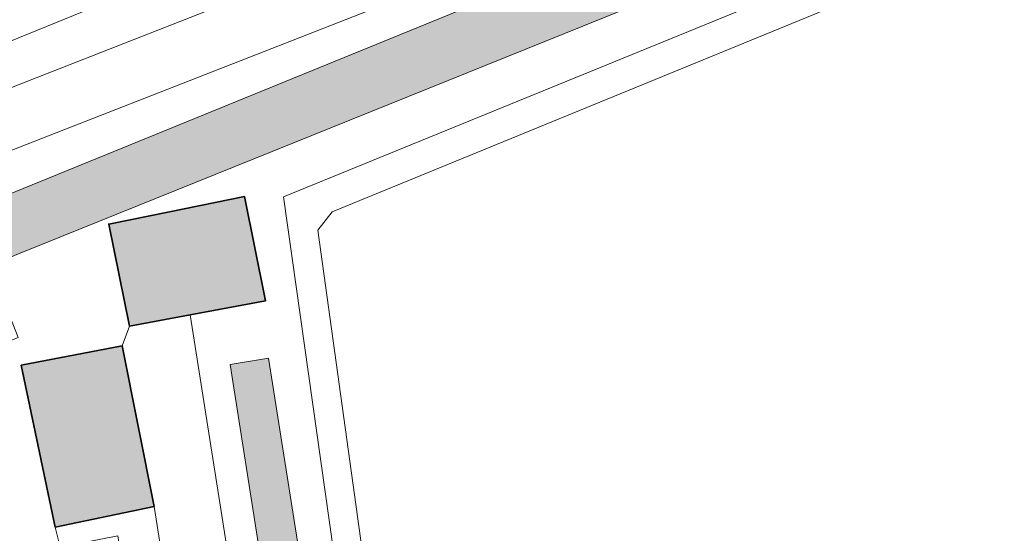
# Model space of a CAD drawing. Header units: metres. Extents: x 125349 to 128236, y 501602 to 503797.
# Tile 567 of 656: x 127068 to 127116, y 502907 to 502932. Entities that reach past the tile are written whole.
import ezdxf

# ---------------------------------------------------------------- set-up
doc = ezdxf.new("R2010")
doc.units = ezdxf.units.M
for name, color, linetype, lineweight in [('B-WE-GR-GRAS-GV', 60, 'CONTINUOUS', 13), ('B-WE-GR-GROENVOORZIENING-GV', 80, 'CONTINUOUS', 18), ('B-WE-GR-RIET-GV', 120, 'CONTINUOUS', 13), ('B-WE-GW-TALUD_KRUIN-G', 90, 'CONTINUOUS', 18), ('B-WE-OG-BEBOUWING-GV', 7, 'CONTINUOUS', 35), ('B-WE-OG-TERREIN_OEVER-GV', 7, 'CONTINUOUS', 18), ('B-WE-OG-WATER-GV', 130, 'CONTINUOUS', 18), ('B-WE-VH-HALFVERHARDING-GV', 130, 'CONTINUOUS', 18), ('B-WE-VH-ONVERHARD-GV', 252, 'CONTINUOUS', 18), ('B-WE-VH-OPENVERHARDING-GV', 90, 'CONTINUOUS', 18)]:
    doc.layers.add(name, color=color, linetype=linetype, lineweight=lineweight)
doc.layers.add('B-WE-OG-BEBOUWING-V', color=7, linetype='CONTINUOUS', lineweight=18, true_color=0xcc646e)
doc.layers.add('B-WE-OG-WATER-V', color=7, linetype='CONTINUOUS', lineweight=18, true_color=0xbee8ff)

msp = doc.modelspace()

# ---------------------------------------------------------------- hatches: boundary and pattern name
at = {"layer": 'B-WE-OG-BEBOUWING-V'}
for points in [[(127073.542, 502916.883), (127076.493, 502917.434), (127080.152, 502918.117), (127079.137, 502923.178), (127075.49, 502922.436), (127072.539, 502921.836)], [(127074.746, 502908.127), (127073.191, 502915.932), (127068.29, 502914.98), (127069.945, 502907.125)]]:
    msp.add_hatch(color=256, dxfattribs=at).paths.add_polyline_path(points)
at = {"layer": 'B-WE-OG-WATER-V'}
for points in [[(126925.692, 502862.179), (126926.725, 502862.599), (126929.444, 502863.705), (126998.342, 502891.735), (127000, 502892.411), (127068.237, 502920.434), (127146.516, 502952.024), (127196.733, 502973.001), (127260.705, 502998.784), (127260.857, 502998.82), (127261.013, 502998.828), (127261.168, 502998.808), (127261.317, 502998.761), (127261.455, 502998.687), (127261.567, 502998.585), (127261.661, 502998.466), (127261.733, 502998.333), (127261.782, 502998.19), (127261.807, 502998.041), (127261.945, 502997.108), (127262.153, 502995.7), (127264.042, 502982.918), (127274.544, 502911.835), (127274.907, 502909.378), (127282.182, 502860.137), (127282.031, 502858.976), (127281.742, 502858.155), (127281.334, 502857.386), (127268.035, 502838.479), (127192.199, 502827.152), (127174.64, 502824.496), (127100.104, 502813.864), (127099.193, 502813.92), (127098.304, 502814.128), (127097.618, 502814.416), (127096.987, 502814.81), (127096.427, 502815.299), (127095.952, 502815.872), (127095.582, 502816.467), (127095.305, 502817.11), (127095.127, 502817.788), (127095.052, 502818.484), (127085.615, 502879.411), (127084.34, 502879.16), (127094.277, 502813.207), (127094.502, 502811.717), (127096.103, 502811.268), (127132.621, 502816.48), (127179.344, 502823.246), (127230.768, 502830.464), (127268.638, 502836.128), (127269.888, 502836.64), (127270.897, 502837.476), (127280.482, 502851.498), (127284.384, 502857.206), (127284.591, 502857.745), (127284.735, 502858.304), (127284.823, 502858.953), (127284.833, 502859.607), (127284.584, 502861.398), (127283.981, 502865.851), (127266.618, 502983.933), (127264.357, 502999.307), (127264.347, 502999.447), (127264.363, 502999.639), (127264.412, 502999.825), (127264.492, 503000), (127264.602, 503000.168), (127264.738, 503000.316), (127264.896, 503000.44), (127265.072, 503000.536), (127265.86, 503000.856), (127270.744, 503002.841), (127363.988, 503040.735), (127500, 503096.01), (127557.609, 503119.4), (127566.001, 503122.807), (127564.637, 503126.313), (127556.879, 503123.274), (127513.142, 503105.462), (127471.191, 503088.149), (127356.647, 503040.877), (127237.227, 502993.046), (127157.527, 502959.981), (127056.473, 502918.71), (126986.353, 502890.514), (126953.022, 502877.282), (126938.276, 502870.698), (126816.16, 502822.047), (126799.469, 502814.983), (126798.43, 502814.189), (126797.678, 502813.119), (126797.298, 502811.964), (126794.069, 502810.633), (126794.114, 502810.547), (126794.255, 502810.364), (126794.427, 502810.209), (126794.623, 502810.087), (126794.838, 502810.003), (126795.065, 502809.958), (126801.742, 502812.259), (126815.875, 502817.472), (126882.56, 502844.385), (126887.864, 502846.257), (126892.686, 502848.457), (126899.347, 502851.123), (126904.204, 502852.841), (126910.749, 502855.949), (126912.045, 502856.396), (126920.665, 502860.142), (126923.134, 502861.019), (126923.894, 502860.754), (126924.227, 502860.545), (126924.713, 502859.369), (126926.414, 502855.193), (126931.221, 502843.57), (126935.053, 502834.355), (126938.599, 502825.858), (126938.915, 502825.79), (126939.468, 502825.67), (126940.871, 502825.979), (126940.481, 502826.935), (126939.727, 502828.784)], [(127080.3, 502915.331), (127078.437, 502915.027), (127082.961, 502886.164), (127084.862, 502886.465)]]:
    msp.add_hatch(color=256, dxfattribs=at).paths.add_polyline_path(points)

# ---------------------------------------------------------------- linework, layer by layer
at = {"layer": 'B-WE-GR-GRAS-GV', "flags": 128}
for points in [[(127295.342, 503023.364), (127285.612, 503019.466), (127282.622, 503018.12), (127277.627, 503015.492), (127274.912, 503014.281), (127271.971, 503013.418), (127268.344, 503012.14), (127185.349, 502978.464), (127175.98, 502974.782), (127171.094, 502972.728), (127153.965, 502965.072), (127147.601, 502962.848), (127105.049, 502945.599), (127100.813, 502943.688), (127098.811, 502942.698), (127096.743, 502941.847), (127090.182, 502939.865), (126981.78, 502895.714)], [(127001.419, 502901.695), (127037.742, 502915.937), (127043.14, 502918.279), (127050.448, 502921.668), (127091.813, 502937.901), (127094.863, 502938.801), (127097.002, 502939.695), (127100.079, 502941.441), (127103.312, 502943.124), (127108.691, 502945.386), (127141.793, 502958.532), (127157.157, 502964.088), (127167.092, 502968.267), (127174.976, 502972.319), (127178.813, 502974.036), (127204.002, 502983.724), (127269.023, 503010.681), (127275.95, 503012.931), (127292.548, 503020.639)]]:
    msp.add_lwpolyline(points, dxfattribs=at)
at = {"layer": 'B-WE-GR-GROENVOORZIENING-GV', "flags": 128}
for points in [[(127260.705, 502998.784), (127196.733, 502973.001), (127146.516, 502952.024), (127068.237, 502920.434), (127000, 502892.411)], [(127086.497, 502884.431), (127081.026, 502923.159), (127145.844, 502949.641)], [(127070.179, 502906.144), (127069.945, 502907.125), (127068.29, 502914.98), (127073.191, 502915.932), (127073.542, 502916.883), (127072.539, 502921.836), (127075.49, 502922.436), (127079.137, 502923.178), (127080.152, 502918.117), (127076.493, 502917.434), (127081.795, 502883.78)]]:
    msp.add_lwpolyline(points, dxfattribs=at)
msp.add_lwpolyline([(127080.3, 502915.331), (127084.862, 502886.465), (127082.961, 502886.164), (127078.437, 502915.027)], close=True, dxfattribs=at)
at = {"layer": 'B-WE-GR-RIET-GV', "flags": 128}
for points in [[(127019.363, 502905.527), (127042.308, 502914.711), (127062.774, 502923.457), (127091.6, 502934.738), (127113.822, 502943.654), (127143.268, 502956.327), (127162.506, 502963.85), (127184.664, 502972.993), (127230.889, 502991.742), (127272.163, 503008.715), (127302.536, 503020.579), (127334.089, 503033.137), (127412.186, 503065.268)], [(127292.548, 503020.639), (127275.95, 503012.931), (127269.023, 503010.681), (127204.002, 502983.724), (127178.813, 502974.036), (127174.976, 502972.319), (127167.092, 502968.267), (127157.157, 502964.088), (127141.793, 502958.532), (127108.691, 502945.386), (127103.312, 502943.124), (127100.079, 502941.441), (127097.002, 502939.695), (127094.863, 502938.801), (127091.813, 502937.901), (127050.448, 502921.668), (127043.14, 502918.279), (127037.742, 502915.937), (127001.419, 502901.695)]]:
    msp.add_lwpolyline(points, dxfattribs=at)
at = {"layer": 'B-WE-GW-TALUD_KRUIN-G', "flags": 128}
msp.add_lwpolyline([(127295.342, 503023.364), (127285.612, 503019.466), (127282.622, 503018.12), (127277.627, 503015.492), (127274.912, 503014.281), (127271.971, 503013.418), (127268.344, 503012.14), (127185.349, 502978.464), (127175.98, 502974.782), (127171.094, 502972.728), (127153.965, 502965.072), (127147.601, 502962.848), (127105.049, 502945.599), (127100.813, 502943.688), (127098.811, 502942.698), (127096.743, 502941.847), (127090.182, 502939.865), (126981.78, 502895.714)], dxfattribs=at)
at = {"layer": 'B-WE-OG-BEBOUWING-GV', "flags": 128}
for points in [[(127073.542, 502916.883), (127076.493, 502917.434), (127080.152, 502918.117), (127079.137, 502923.178), (127075.49, 502922.436), (127072.539, 502921.836)], [(127074.746, 502908.127), (127073.191, 502915.932), (127068.29, 502914.98), (127069.945, 502907.125)]]:
    msp.add_lwpolyline(points, close=True, dxfattribs=at)
at = {"layer": 'B-WE-OG-TERREIN_OEVER-GV', "flags": 128}
for points in [[(126986.353, 502890.514), (127056.473, 502918.71), (127157.527, 502959.981), (127237.227, 502993.046), (127356.647, 503040.877), (127471.191, 503088.149)], [(127412.186, 503065.268), (127334.089, 503033.137), (127302.536, 503020.579), (127272.163, 503008.715), (127230.889, 502991.742), (127184.664, 502972.993), (127162.506, 502963.85), (127143.268, 502956.327), (127113.822, 502943.654), (127091.6, 502934.738), (127062.774, 502923.457), (127042.308, 502914.711), (127019.363, 502905.527)]]:
    msp.add_lwpolyline(points, dxfattribs=at)
at = {"layer": 'B-WE-OG-WATER-GV', "flags": 128}
for points in [[(127471.191, 503088.149), (127356.647, 503040.877), (127237.227, 502993.046), (127157.527, 502959.981), (127056.473, 502918.71), (126986.353, 502890.514)], [(127000, 502892.411), (127068.237, 502920.434), (127146.516, 502952.024), (127196.733, 502973.001), (127260.705, 502998.784), (127260.857, 502998.82), (127261.013, 502998.828), (127261.168, 502998.808), (127261.317, 502998.761), (127261.455, 502998.687), (127261.567, 502998.585), (127261.661, 502998.466), (127261.733, 502998.333), (127261.782, 502998.19), (127261.807, 502998.041), (127261.945, 502997.108), (127262.153, 502995.7), (127264.042, 502982.918), (127274.544, 502911.835), (127274.907, 502909.378), (127282.182, 502860.137)]]:
    msp.add_lwpolyline(points, dxfattribs=at)
msp.add_lwpolyline([(127080.3, 502915.331), (127078.437, 502915.027), (127082.961, 502886.164), (127084.862, 502886.465)], close=True, dxfattribs=at)
at = {"layer": 'B-WE-VH-HALFVERHARDING-GV', "flags": 128}
for points in [[(126981.78, 502895.714), (127090.182, 502939.865), (127096.743, 502941.847), (127098.811, 502942.698), (127100.813, 502943.688), (127105.049, 502945.599), (127147.601, 502962.848), (127153.965, 502965.072), (127171.094, 502972.728), (127175.98, 502974.782), (127185.349, 502978.464), (127268.344, 503012.14), (127271.971, 503013.418), (127274.912, 503014.281), (127277.627, 503015.492), (127282.622, 503018.12), (127285.612, 503019.466), (127295.342, 503023.364)], [(127200.107, 502971.969), (127145.844, 502949.641), (127081.026, 502923.159), (127086.497, 502884.431), (127081.795, 502883.78), (127076.493, 502917.434), (127073.542, 502916.883), (127073.191, 502915.932), (127074.746, 502908.127), (127076.404, 502897.534), (127077.39, 502891.234), (127073.755, 502889.765), (127073.149, 502889.357), (127078.148, 502877.04), (127062.348, 502870.833), (127057.961, 502882.109), (127055.799, 502881.254), (127045.331, 502907.069), (127068.139, 502916.331), (127067.623, 502917.652), (127000, 502889.882)]]:
    msp.add_lwpolyline(points, dxfattribs=at)
msp.add_lwpolyline([(127127.633, 502890.428), (127087.814, 502884.614), (127082.695, 502921.538), (127083.394, 502922.438), (127120.758, 502937.759)], close=True, dxfattribs=at)
at = {"layer": 'B-WE-VH-ONVERHARD-GV', "flags": 128}
msp.add_lwpolyline([(127127.633, 502890.428), (127120.758, 502937.759), (127083.394, 502922.438), (127082.695, 502921.538), (127087.814, 502884.614)], close=True, dxfattribs=at)
at = {"layer": 'B-WE-VH-OPENVERHARDING-GV', "flags": 128}
msp.add_lwpolyline([(127074.746, 502908.127), (127069.945, 502907.125), (127070.179, 502906.144), (127072.981, 502906.696), (127074.435, 502897.289), (127076.404, 502897.534)], close=True, dxfattribs=at)

doc.saveas('drawing.dxf')
